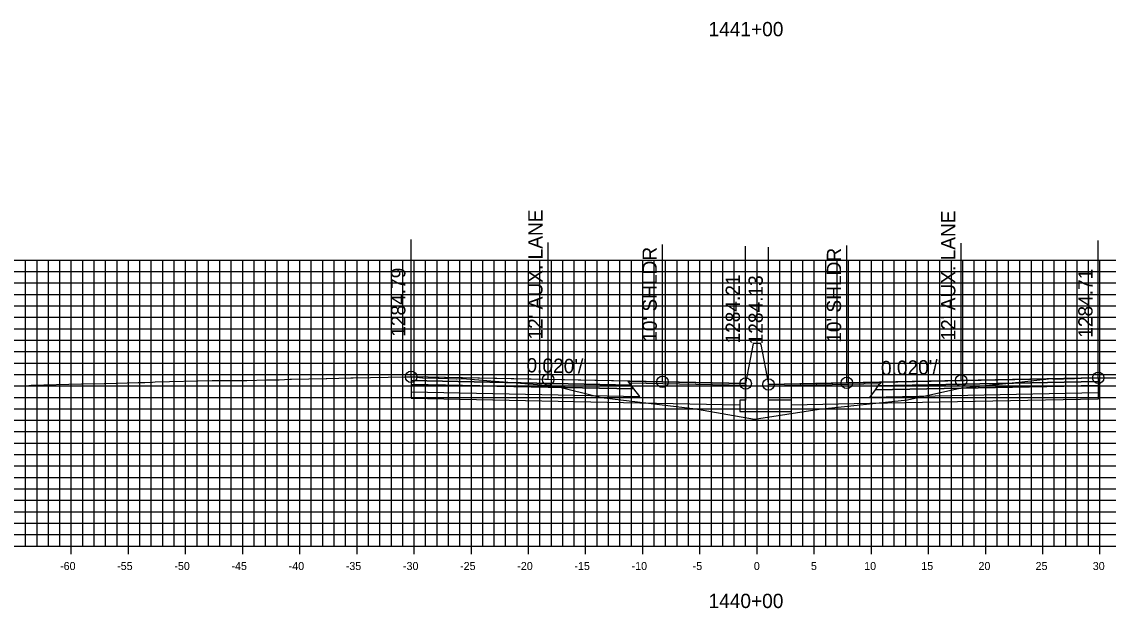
# Model space of a CAD drawing. Extents: x 674939 to 678919, y 750652 to 765176.
# Drawn here: x 678674.2 to 678769.3, y 758802.1 to 758853.4 of the extents above; entities that cross this region are included whole.
import ezdxf

# ---------------------------------------------------------------- set-up
doc = ezdxf.new("R2010")
doc.units = 0
for name, color, linetype in [('Level 10', 7, 'Continuous'), ('Level 17', 7, 'Continuous'), ('Level 18', 7, 'Continuous'), ('Level 19', 7, 'Continuous'), ('Level 20', 7, 'Continuous'), ('Level 22', 7, 'Continuous'), ('Level 23', 7, 'Continuous'), ('Level 4', 7, 'Continuous'), ('Level 8', 7, 'Continuous'), ('Level 9', 7, 'Continuous')]:
    doc.layers.add(name, color=color, linetype=linetype)

msp = doc.modelspace()

# ---------------------------------------------------------------- linework, layer by layer
at = {"layer": 'Level 10'}
msp.add_lwpolyline([(678670.995, 758821.522), (678674.815, 758821.595), (678675.024, 758821.602), (678679.415, 758821.728), (678679.505, 758821.73), (678681.415, 758821.77), (678681.505, 758821.772), (678684.369, 758821.839), (678684.451, 758821.84), (678684.478, 758821.842), (678684.95, 758821.86), (678684.952, 758821.86), (678685.627, 758821.887), (678685.879, 758821.893), (678690.843, 758822.013), (678691.987, 758822.026), (678692.161, 758822.027), (678693.879, 758822.028), (678695.597, 758822.084), (678695.66, 758822.086), (678696.615, 758822.078), (678696.661, 758822.076), (678696.706, 758822.079), (678697.661, 758822.127), (678697.789, 758822.13), (678700.843, 758822.188), (678700.87, 758822.185), (678700.898, 758822.189), (678702.996, 758822.265), (678703.18, 758822.27), (678707.76, 758822.353), (678707.806, 758822.352), (678707.852, 758822.353), (678707.878, 758822.352), (678708.26, 758822.343), (678708.451, 758822.339), (678708.489, 758822.337), (678709.252, 758822.255), (678709.289, 758822.254), (678710.624, 758822.227), (678710.652, 758822.228), (678710.707, 758822.223), (678712.234, 758822.16), (678712.27, 758822.159), (678712.756, 758822.193), (678712.771, 758822.195), (678715.243, 758822.006), (678720.816, 758821.555), (678724.907, 758820.537), (678733.145, 758819.538), (678738.318, 758818.657), (678743.975, 758819.53), (678751.688, 758820.335), (678756.267, 758821.343), (678761.445, 758821.885), (678763.8, 758822.129), (678764.299, 758822.191), (678764.312, 758822.185), (678764.422, 758822.183), (678765.355, 758822.183), (678765.382, 758822.187), (678765.437, 758822.186), (678766.3, 758822.213), (678766.52, 758822.217), (678766.865, 758822.215), (678768.246, 758822.258), (678768.301, 758822.259), (678768.383, 758822.259), (678768.555, 758822.265), (678768.72, 758822.266), (678771.135, 758822.247)], dxfattribs=at)
at = {"layer": 'Level 17'}
for points in [[(678738.203, 758825.257), (678737.533, 758821.757)], [(678738.863, 758825.182), (678738.863, 758825.257), (678738.203, 758825.257), (678738.203, 758825.257)], [(678738.863, 758825.182), (678739.533, 758821.682)], [(678737.533, 758821.757), (678737.533, 758820.307), (678737.033, 758820.307), (678737.033, 758819.307), (678741.533, 758819.307), (678741.533, 758820.307), (678739.533, 758820.307), (678739.533, 758821.682)]]:
    msp.add_lwpolyline(points, dxfattribs=at)
at = {"layer": 'Level 18'}
for points in [[(678737.533, 758821.757), (678730.26, 758821.903), (678720.26, 758822.103), (678708.26, 758822.343)], [(678768.383, 758822.259), (678756.383, 758822.019), (678746.383, 758821.819), (678739.533, 758821.682)]]:
    msp.add_lwpolyline(points, dxfattribs=at)
for points in [[(678708.26, 758822.343), (678708.26, 758822.013), (678727.51, 758821.628), (678727.26, 758821.963)], [(678768.383, 758822.259), (678768.383, 758821.929), (678749.133, 758821.544), (678749.383, 758821.879)], [(678727.26, 758821.963), (678737.533, 758821.757), (678737.537, 758821.599), (678727.38, 758821.803)], [(678749.264, 758821.72), (678739.533, 758821.525), (678739.533, 758821.682), (678749.383, 758821.879)]]:
    msp.add_lwpolyline(points, close=True, dxfattribs=at)
at = {"layer": 'Level 19'}
for points in [[(678708.26, 758822.013), (678708.26, 758821.683), (678727.76, 758821.293), (678727.51, 758821.628)], [(678708.26, 758821.683), (678708.26, 758821.023), (678728.26, 758820.623), (678727.76, 758821.293)], [(678768.383, 758821.599), (678768.383, 758820.939), (678748.383, 758820.539), (678748.883, 758821.209)], [(678768.383, 758821.929), (678768.383, 758821.599), (678748.883, 758821.209), (678749.133, 758821.544)]]:
    msp.add_lwpolyline(points, close=True, dxfattribs=at)
for points in [[(678708.26, 758821.023), (678708.26, 758820.483), (678728.26, 758820.083), (678737.033, 758819.907)], [(678768.383, 758820.939), (678768.383, 758820.399), (678748.383, 758819.999), (678741.533, 758819.862)]]:
    msp.add_lwpolyline(points, dxfattribs=at)
at = {"layer": 'Level 20'}
for p, q in [((678638.533, 758832.551), (678838.533, 758832.551)), ((678674.533, 758807.551), (678674.533, 758832.551)), ((678675.533, 758807.551), (678675.533, 758832.551)), ((678676.533, 758807.551), (678676.533, 758832.551)), ((678677.533, 758807.551), (678677.533, 758832.551)), ((678678.533, 758807.551), (678678.533, 758832.551)), ((678679.533, 758807.551), (678679.533, 758832.551)), ((678680.533, 758807.551), (678680.533, 758832.551)), ((678681.533, 758807.551), (678681.533, 758832.551)), ((678682.533, 758807.551), (678682.533, 758832.551)), ((678683.533, 758807.551), (678683.533, 758832.551)), ((678684.533, 758807.551), (678684.533, 758832.551)), ((678685.533, 758807.551), (678685.533, 758832.551)), ((678686.533, 758807.551), (678686.533, 758832.551)), ((678687.533, 758807.551), (678687.533, 758832.551)), ((678688.533, 758807.551), (678688.533, 758832.551)), ((678689.533, 758807.551), (678689.533, 758832.551)), ((678690.533, 758807.551), (678690.533, 758832.551)), ((678691.533, 758807.551), (678691.533, 758832.551)), ((678692.533, 758807.551), (678692.533, 758832.551)), ((678693.533, 758807.551), (678693.533, 758832.551)), ((678694.533, 758807.551), (678694.533, 758832.551)), ((678695.533, 758807.551), (678695.533, 758832.551)), ((678696.533, 758807.551), (678696.533, 758832.551)), ((678697.533, 758807.551), (678697.533, 758832.551)), ((678698.533, 758807.551), (678698.533, 758832.551)), ((678699.533, 758807.551), (678699.533, 758832.551)), ((678700.533, 758807.551), (678700.533, 758832.551)), ((678701.533, 758807.551), (678701.533, 758832.551)), ((678702.533, 758807.551), (678702.533, 758832.551)), ((678703.533, 758807.551), (678703.533, 758832.551)), ((678704.533, 758807.551), (678704.533, 758832.551)), ((678705.533, 758807.551), (678705.533, 758832.551)), ((678706.533, 758807.551), (678706.533, 758832.551)), ((678707.533, 758807.551), (678707.533, 758832.551)), ((678708.533, 758807.551), (678708.533, 758832.551)), ((678709.533, 758807.551), (678709.533, 758832.551)), ((678710.533, 758807.551), (678710.533, 758832.551)), ((678711.533, 758807.551), (678711.533, 758832.551)), ((678712.533, 758807.551), (678712.533, 758832.551)), ((678713.533, 758807.551), (678713.533, 758832.551)), ((678714.533, 758807.551), (678714.533, 758832.551)), ((678715.533, 758807.551), (678715.533, 758832.551)), ((678716.533, 758807.551), (678716.533, 758832.551)), ((678717.533, 758807.551), (678717.533, 758832.551)), ((678718.533, 758807.551), (678718.533, 758832.551)), ((678719.533, 758807.551), (678719.533, 758832.551)), ((678720.533, 758807.551), (678720.533, 758832.551)), ((678721.533, 758807.551), (678721.533, 758832.551)), ((678722.533, 758807.551), (678722.533, 758832.551)), ((678723.533, 758807.551), (678723.533, 758832.551)), ((678724.533, 758807.551), (678724.533, 758832.551)), ((678725.533, 758807.551), (678725.533, 758832.551)), ((678726.533, 758807.551), (678726.533, 758832.551)), ((678727.533, 758807.551), (678727.533, 758832.551)), ((678728.533, 758807.551), (678728.533, 758832.551)), ((678729.533, 758807.551), (678729.533, 758832.551)), ((678730.533, 758807.551), (678730.533, 758832.551)), ((678731.533, 758807.551), (678731.533, 758832.551)), ((678732.533, 758807.551), (678732.533, 758832.551)), ((678733.533, 758807.551), (678733.533, 758832.551)), ((678734.533, 758807.551), (678734.533, 758832.551)), ((678735.533, 758807.551), (678735.533, 758832.551)), ((678736.533, 758807.551), (678736.533, 758832.551)), ((678737.533, 758807.551), (678737.533, 758832.551)), ((678738.533, 758807.551), (678738.533, 758832.551)), ((678739.533, 758807.551), (678739.533, 758832.551)), ((678740.533, 758807.551), (678740.533, 758832.551)), ((678741.533, 758807.551), (678741.533, 758832.551)), ((678742.533, 758807.551), (678742.533, 758832.551)), ((678743.533, 758807.551), (678743.533, 758832.551)), ((678744.533, 758807.551), (678744.533, 758832.551)), ((678745.533, 758807.551), (678745.533, 758832.551)), ((678746.533, 758807.551), (678746.533, 758832.551)), ((678747.533, 758807.551), (678747.533, 758832.551)), ((678748.533, 758807.551), (678748.533, 758832.551)), ((678749.533, 758807.551), (678749.533, 758832.551)), ((678750.533, 758807.551), (678750.533, 758832.551)), ((678751.533, 758807.551), (678751.533, 758832.551)), ((678752.533, 758807.551), (678752.533, 758832.551)), ((678753.533, 758807.551), (678753.533, 758832.551)), ((678754.533, 758807.551), (678754.533, 758832.551)), ((678755.533, 758807.551), (678755.533, 758832.551)), ((678756.533, 758807.551), (678756.533, 758832.551)), ((678757.533, 758807.551), (678757.533, 758832.551)), ((678758.533, 758807.551), (678758.533, 758832.551)), ((678759.533, 758807.551), (678759.533, 758832.551)), ((678760.533, 758807.551), (678760.533, 758832.551)), ((678761.533, 758807.551), (678761.533, 758832.551)), ((678762.533, 758807.551), (678762.533, 758832.551)), ((678763.533, 758807.551), (678763.533, 758832.551)), ((678764.533, 758807.551), (678764.533, 758832.551)), ((678765.533, 758807.551), (678765.533, 758832.551)), ((678766.533, 758807.551), (678766.533, 758832.551)), ((678767.533, 758807.551), (678767.533, 758832.551)), ((678768.533, 758807.551), (678768.533, 758832.551)), ((678638.533, 758831.551), (678838.533, 758831.551)), ((678638.533, 758830.551), (678838.533, 758830.551)), ((678638.533, 758829.551), (678838.533, 758829.551)), ((678638.533, 758828.551), (678838.533, 758828.551)), ((678638.533, 758827.551), (678838.533, 758827.551)), ((678638.533, 758826.551), (678838.533, 758826.551)), ((678638.533, 758825.551), (678838.533, 758825.551)), ((678638.533, 758824.551), (678838.533, 758824.551)), ((678638.533, 758823.551), (678838.533, 758823.551)), ((678638.533, 758822.551), (678838.533, 758822.551)), ((678638.533, 758821.551), (678838.533, 758821.551)), ((678638.533, 758820.551), (678838.533, 758820.551)), ((678638.533, 758819.551), (678838.533, 758819.551)), ((678638.533, 758818.551), (678838.533, 758818.551)), ((678638.533, 758817.551), (678838.533, 758817.551)), ((678638.533, 758816.551), (678838.533, 758816.551)), ((678638.533, 758815.551), (678838.533, 758815.551)), ((678638.533, 758814.551), (678838.533, 758814.551)), ((678638.533, 758813.551), (678838.533, 758813.551)), ((678638.533, 758812.551), (678838.533, 758812.551)), ((678638.533, 758811.551), (678838.533, 758811.551)), ((678638.533, 758810.551), (678838.533, 758810.551)), ((678638.533, 758809.551), (678838.533, 758809.551)), ((678638.533, 758808.551), (678838.533, 758808.551)), ((678638.533, 758807.551), (678838.533, 758807.551))]:
    msp.add_line(p, q, dxfattribs=at)
at = {"layer": 'Level 23'}
for p, q in [((678708.26, 758822.343), (678708.26, 758834.343)), ((678720.26, 758822.103), (678720.26, 758834.103)), ((678730.26, 758821.903), (678730.26, 758833.903)), ((678737.533, 758821.757), (678737.533, 758833.757)), ((678739.533, 758821.682), (678739.533, 758833.682)), ((678746.383, 758821.819), (678746.383, 758833.819)), ((678756.383, 758822.019), (678756.383, 758834.019)), ((678768.383, 758822.259), (678768.383, 758834.259))]:
    msp.add_line(p, q, dxfattribs=at)
at = {"layer": 'Level 4'}
for centre in [(678708.26, 758822.343), (678720.26, 758822.103), (678730.26, 758821.903), (678737.533, 758821.757), (678746.383, 758821.819), (678756.383, 758822.019), (678768.383, 758822.259), (678739.533, 758821.682)]:
    msp.add_circle(centre, 0.5, dxfattribs=at)
at = {"layer": 'Level 8'}
for p, q in [((678678.533, 758806.851), (678678.533, 758808.251)), ((678683.533, 758806.851), (678683.533, 758808.251)), ((678688.533, 758806.851), (678688.533, 758808.251)), ((678693.533, 758806.851), (678693.533, 758808.251)), ((678698.533, 758806.851), (678698.533, 758808.251)), ((678703.533, 758806.851), (678703.533, 758808.251)), ((678708.533, 758806.851), (678708.533, 758808.251)), ((678713.533, 758806.851), (678713.533, 758808.251)), ((678718.533, 758806.851), (678718.533, 758808.251)), ((678723.533, 758806.851), (678723.533, 758808.251)), ((678728.533, 758806.851), (678728.533, 758808.251)), ((678733.533, 758806.851), (678733.533, 758808.251)), ((678738.533, 758806.851), (678738.533, 758808.251)), ((678743.533, 758806.851), (678743.533, 758808.251)), ((678748.533, 758806.851), (678748.533, 758808.251)), ((678753.533, 758806.851), (678753.533, 758808.251)), ((678758.533, 758806.851), (678758.533, 758808.251)), ((678763.533, 758806.851), (678763.533, 758808.251)), ((678768.533, 758806.851), (678768.533, 758808.251)), ((678638.533, 758807.551), (678838.533, 758807.551))]:
    msp.add_line(p, q, dxfattribs=at)

# ---------------------------------------------------------------- texts
at = {"layer": 'Level 22'}
for rotation, p in [(358.85424, (678718.347, 758822.741)), (1.14576, (678749.384, 758822.48))]:
    msp.add_text("0.020'/'", height=1.25, rotation=rotation, dxfattribs=at).set_placement(p)
at = {"layer": 'Level 23'}
for s, p in [("12' AUX. LANE", (678719.76, 758825.603)), ("12' AUX. LANE", (678755.883, 758825.519)), ("10' SHLDR", (678729.76, 758825.403)), ("10' SHLDR", (678745.883, 758825.319)), ('1284.79', (678707.76, 758825.843)), ('1284.71', (678767.883, 758825.759)), ('1284.21', (678737.033, 758825.257)), ('1284.13', (678739.033, 758825.182))]:
    msp.add_text(s, height=1.25, rotation=90, dxfattribs=at).set_placement(p)
at = {"layer": 'Level 9'}
for s, height, p in [('1441+00', 1.25, (678734.281, 758852.126)), ('-60', 0.7, (678677.552, 758805.451)), ('-55', 0.7, (678682.546, 758805.451)), ('-50', 0.7, (678687.552, 758805.451)), ('-45', 0.7, (678692.546, 758805.451)), ('-40', 0.7, (678697.552, 758805.451)), ('-35', 0.7, (678702.546, 758805.451)), ('-30', 0.7, (678707.552, 758805.451)), ('-25', 0.7, (678712.546, 758805.451)), ('-20', 0.7, (678717.552, 758805.451)), ('-15', 0.7, (678722.546, 758805.451)), ('-10', 0.7, (678727.552, 758805.451)), ('-5', 0.7, (678732.896, 758805.451)), ('0', 0.7, (678738.252, 758805.451)), ('5', 0.7, (678743.246, 758805.451)), ('10', 0.7, (678747.902, 758805.451)), ('15', 0.7, (678752.896, 758805.451)), ('20', 0.7, (678757.902, 758805.451)), ('25', 0.7, (678762.896, 758805.451)), ('30', 0.7, (678767.902, 758805.451)), ('1440+00', 1.25, (678734.281, 758802.126))]:
    msp.add_text(s, height=height, dxfattribs=at).set_placement(p)

doc.saveas('drawing.dxf')
